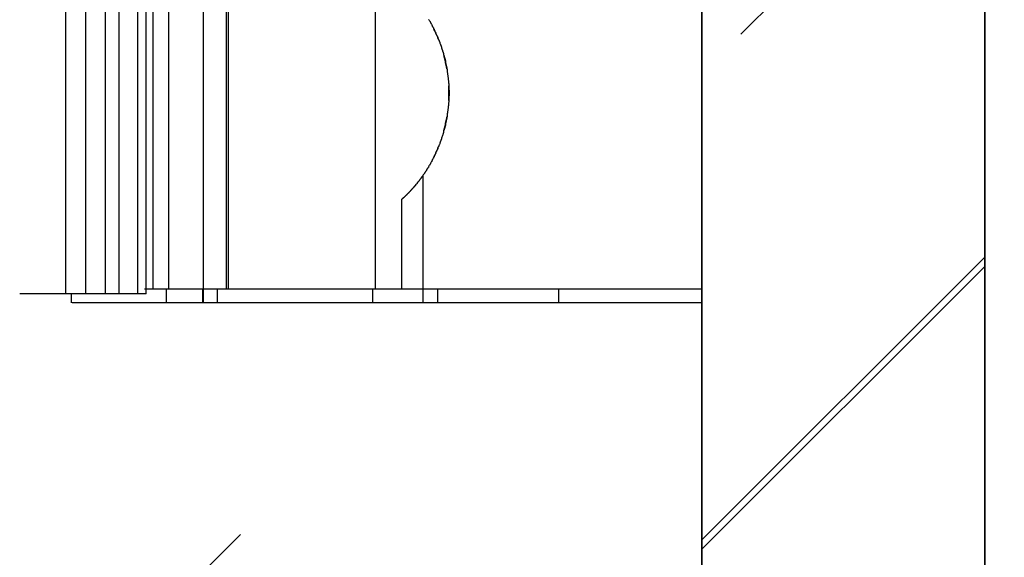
# Model space of a CAD drawing. Extents: x 2 to 87, y -108 to 11.
# Tile 286 of 352: x 43.537 to 43.885, y -34.717 to -34.527. Entities that reach past the tile are written whole.
import ezdxf

# ---------------------------------------------------------------- set-up
doc = ezdxf.new("R2010")
doc.units = 0
doc.header["$MEASUREMENT"] = 0
doc.linetypes.add('DOT', pattern=[0.25, 0, -0.25])
doc.linetypes.add('HIDDEN', pattern=[0.375, 0.25, -0.125])
for name, color, linetype in [('12', 7, 'CONTINUOUS'), ('18', 7, 'CONTINUOUS'), ('20', 7, 'CONTINUOUS'), ('25', 7, 'CONTINUOUS'), ('6', 7, 'CONTINUOUS'), ('8', 7, 'CONTINUOUS')]:
    doc.layers.add(name, color=color, linetype=linetype)

msp = doc.modelspace()

# ---------------------------------------------------------------- linework, layer by layer
at = {"layer": '12', "color": 1, "linetype": 'HIDDEN'}
msp.add_lwpolyline([(43.8776, -37.2275), (43.7776, -37.2275), (43.7776, -33.1075), (43.8776, -33.1075)], close=True, dxfattribs=at)
at = {"layer": '18', "color": 7, "linetype": 'Continuous'}
msp.add_line((43.7776, -34.7146), (43.8776, -34.6146), dxfattribs=at)
at = {"layer": '18', "color": 1, "linetype": 'Continuous'}
msp.add_lwpolyline([(43.8776, -37.2275), (43.7776, -37.2275), (43.7776, -33.1075), (43.8776, -33.1075)], close=True, dxfattribs=at)
at = {"layer": '20', "color": 62, "linetype": 'Continuous'}
for p, q in [((43.6015, -34.6275), (43.6015, -34.3131)), ((43.5528, -34.3163), (43.5528, -34.6243)), ((43.56, -34.6243), (43.56, -34.3163)), ((43.5669, -34.6243), (43.5669, -34.3163)), ((43.5718, -34.6243), (43.5718, -34.3163)), ((43.5784, -34.6243), (43.5784, -34.3163)), ((43.5813, -34.6243), (43.5813, -34.3163)), ((43.5838, -34.6227), (43.5838, -34.3179)), ((43.5893, -34.6227), (43.5893, -34.3179)), ((43.6097, -34.6227), (43.6097, -34.3179)), ((43.6104, -34.6227), (43.6104, -34.3179)), ((43.6623, -34.6227), (43.6623, -34.3179)), ((43.6791, -34.5824), (43.6791, -34.6275)), ((43.6715, -34.5911), (43.6715, -34.6227)), ((43.5838, -34.6227), (43.5807, -34.6227)), ((43.5893, -34.6227), (43.5838, -34.6227)), ((43.5885, -34.6275), (43.5885, -34.6227)), ((43.6097, -34.6227), (43.5893, -34.6227)), ((43.6012, -34.6227), (43.6012, -34.6275)), ((43.6065, -34.6275), (43.6065, -34.6227)), ((43.6103, -34.6227), (43.6097, -34.6227)), ((43.6623, -34.6227), (43.6098, -34.6227)), ((43.6614, -34.6275), (43.6614, -34.6227)), ((43.6715, -34.6227), (43.6623, -34.6227)), ((43.6787, -34.6227), (43.6715, -34.6227)), ((43.7776, -34.6227), (43.6787, -34.6227)), ((43.6844, -34.6275), (43.6844, -34.6227)), ((43.7271, -34.6275), (43.7271, -34.6227)), ((43.5528, -34.6243), (43.5367, -34.6243)), ((43.56, -34.6243), (43.5528, -34.6243)), ((43.5548, -34.6243), (43.5548, -34.6275)), ((43.5669, -34.6243), (43.56, -34.6243)), ((43.5718, -34.6243), (43.5669, -34.6243)), ((43.5784, -34.6243), (43.5718, -34.6243)), ((43.5813, -34.6243), (43.5784, -34.6243)), ((43.5885, -34.6275), (43.5551, -34.6275)), ((43.6012, -34.6275), (43.5885, -34.6275)), ((43.6065, -34.6275), (43.6006, -34.6275)), ((43.6013, -34.6275), (43.6012, -34.6275)), ((43.6614, -34.6275), (43.6065, -34.6275)), ((43.6793, -34.6275), (43.6614, -34.6275)), ((43.6844, -34.6275), (43.6792, -34.6275)), ((43.7271, -34.6275), (43.6844, -34.6275)), ((43.7776, -34.6275), (43.7271, -34.6275))]:
    msp.add_line(p, q, dxfattribs=at)
for points in [[(43.6811, -34.5273), (43.6812, -34.5274), (43.6812, -34.5275), (43.6813, -34.5276), (43.6814, -34.5278), (43.6815, -34.5279), (43.6815, -34.528), (43.6816, -34.5281), (43.6817, -34.5283), (43.6817, -34.5284), (43.6818, -34.5285), (43.6819, -34.5286), (43.682, -34.5288), (43.682, -34.5289), (43.6821, -34.529), (43.6822, -34.5292), (43.6822, -34.5293), (43.6823, -34.5294), (43.6824, -34.5295), (43.6824, -34.5297), (43.6825, -34.5298), (43.6826, -34.5299), (43.6826, -34.5301), (43.6827, -34.5302), (43.6828, -34.5303), (43.6828, -34.5305), (43.6829, -34.5306), (43.683, -34.5307), (43.683, -34.5308), (43.6831, -34.531), (43.6832, -34.5311), (43.6832, -34.5312), (43.6833, -34.5314), (43.6833, -34.5315), (43.6834, -34.5317), (43.6835, -34.5318), (43.6835, -34.5319), (43.6836, -34.5321), (43.6837, -34.5322), (43.6837, -34.5323), (43.6838, -34.5325), (43.6838, -34.5326), (43.6839, -34.5327), (43.684, -34.5329), (43.684, -34.533), (43.6841, -34.5332), (43.6841, -34.5333), (43.6842, -34.5334), (43.6843, -34.5336), (43.6843, -34.5337), (43.6844, -34.5339), (43.6844, -34.534), (43.6845, -34.5341), (43.6846, -34.5343), (43.6846, -34.5344), (43.6847, -34.5346), (43.6847, -34.5347), (43.6848, -34.5348), (43.6848, -34.535), (43.6849, -34.5351), (43.6849, -34.5353), (43.685, -34.5354), (43.6851, -34.5356), (43.6851, -34.5357), (43.6852, -34.5359), (43.6852, -34.536), (43.6853, -34.5361), (43.6853, -34.5363), (43.6854, -34.5364), (43.6854, -34.5366), (43.6855, -34.5367), (43.6855, -34.5369), (43.6856, -34.537), (43.6856, -34.5372), (43.6857, -34.5373), (43.6857, -34.5375), (43.6858, -34.5376), (43.6858, -34.5378), (43.6859, -34.5379), (43.6859, -34.538), (43.686, -34.5382), (43.686, -34.5383), (43.686, -34.5385), (43.6861, -34.5386), (43.6861, -34.5388), (43.6862, -34.5389), (43.6862, -34.5391), (43.6863, -34.5392), (43.6863, -34.5394), (43.6864, -34.5395), (43.6864, -34.5397), (43.6864, -34.5398), (43.6865, -34.54), (43.6865, -34.5401), (43.6866, -34.5403), (43.6866, -34.5404), (43.6866, -34.5406), (43.6867, -34.5407), (43.6867, -34.5409), (43.6868, -34.5411), (43.6868, -34.5412), (43.6868, -34.5414), (43.6869, -34.5415), (43.6869, -34.5417), (43.6869, -34.5418), (43.687, -34.542), (43.687, -34.5421), (43.687, -34.5423), (43.6871, -34.5424), (43.6871, -34.5426), (43.6871, -34.5427), (43.6872, -34.5429), (43.6872, -34.543), (43.6872, -34.5432), (43.6873, -34.5434), (43.6873, -34.5435), (43.6873, -34.5437), (43.6874, -34.5438), (43.6874, -34.544), (43.6874, -34.5441), (43.6875, -34.5443), (43.6875, -34.5445), (43.6875, -34.5446), (43.6875, -34.5448), (43.6876, -34.5449), (43.6876, -34.5451), (43.6876, -34.5452), (43.6876, -34.5454), (43.6877, -34.5456), (43.6877, -34.5457), (43.6877, -34.5459), (43.6877, -34.546), (43.6878, -34.5462), (43.6878, -34.5463), (43.6878, -34.5465), (43.6878, -34.5467), (43.6878, -34.5468), (43.6879, -34.547), (43.6879, -34.5471), (43.6879, -34.5473), (43.6879, -34.5475), (43.6879, -34.5476), (43.688, -34.5478), (43.688, -34.5479), (43.688, -34.5481), (43.688, -34.5483), (43.688, -34.5484), (43.688, -34.5486), (43.688, -34.5487), (43.6881, -34.5489), (43.6881, -34.5491), (43.6881, -34.5492), (43.6881, -34.5494), (43.6881, -34.5495), (43.6881, -34.5497), (43.6881, -34.5499), (43.6882, -34.55), (43.6882, -34.5502), (43.6882, -34.5503), (43.6882, -34.5505), (43.6882, -34.5507), (43.6882, -34.5508), (43.6882, -34.551), (43.6882, -34.5511), (43.6882, -34.5513), (43.6882, -34.5515), (43.6882, -34.5516), (43.6882, -34.5518), (43.6882, -34.5519), (43.6882, -34.5521), (43.6883, -34.5523), (43.6883, -34.5524), (43.6883, -34.5526), (43.6883, -34.5527), (43.6883, -34.5529), (43.6883, -34.5531), (43.6883, -34.5532), (43.6883, -34.5534), (43.6883, -34.5535), (43.6883, -34.5537), (43.6883, -34.5539), (43.6883, -34.554), (43.6883, -34.5542), (43.6883, -34.5543), (43.6882, -34.5545), (43.6882, -34.5547), (43.6882, -34.5548), (43.6882, -34.555), (43.6882, -34.5552), (43.6882, -34.5553), (43.6882, -34.5555), (43.6882, -34.5556), (43.6882, -34.5558), (43.6882, -34.556), (43.6882, -34.5561), (43.6882, -34.5563), (43.6882, -34.5564), (43.6882, -34.5566), (43.6881, -34.5568), (43.6881, -34.5569), (43.6881, -34.5571), (43.6881, -34.5572), (43.6881, -34.5574), (43.6881, -34.5576), (43.6881, -34.5577), (43.6881, -34.5579), (43.688, -34.558), (43.688, -34.5582), (43.688, -34.5584), (43.688, -34.5585), (43.688, -34.5587), (43.688, -34.5588), (43.6879, -34.559), (43.6879, -34.5591), (43.6879, -34.5593), (43.6879, -34.5595), (43.6879, -34.5596), (43.6878, -34.5598), (43.6878, -34.5599), (43.6878, -34.5601), (43.6878, -34.5603), (43.6878, -34.5604), (43.6877, -34.5606), (43.6877, -34.5607), (43.6877, -34.5609), (43.6877, -34.5611), (43.6876, -34.5612), (43.6876, -34.5614), (43.6876, -34.5615), (43.6876, -34.5617), (43.6875, -34.5618), (43.6875, -34.562), (43.6875, -34.5622), (43.6875, -34.5623), (43.6874, -34.5625), (43.6874, -34.5626), (43.6874, -34.5628), (43.6873, -34.5629), (43.6873, -34.5631), (43.6873, -34.5632), (43.6873, -34.5634), (43.6872, -34.5636), (43.6872, -34.5637), (43.6872, -34.5639), (43.6871, -34.564), (43.6871, -34.5642), (43.6871, -34.5643), (43.687, -34.5645), (43.687, -34.5646), (43.687, -34.5648), (43.6869, -34.5649), (43.6869, -34.5651), (43.6868, -34.5653), (43.6868, -34.5654), (43.6868, -34.5656), (43.6867, -34.5657), (43.6867, -34.5659), (43.6867, -34.566), (43.6866, -34.5662), (43.6866, -34.5663), (43.6865, -34.5665), (43.6865, -34.5666), (43.6864, -34.5668), (43.6864, -34.5669), (43.6864, -34.5671), (43.6863, -34.5672), (43.6863, -34.5674), (43.6862, -34.5675), (43.6862, -34.5677), (43.6861, -34.5678), (43.6861, -34.568), (43.6861, -34.5681), (43.686, -34.5683), (43.686, -34.5684), (43.6859, -34.5686), (43.6859, -34.5687), (43.6858, -34.5689), (43.6858, -34.569), (43.6857, -34.5692), (43.6857, -34.5693), (43.6856, -34.5694), (43.6856, -34.5696), (43.6855, -34.5697), (43.6855, -34.5699), (43.6854, -34.57), (43.6854, -34.5702), (43.6853, -34.5703), (43.6853, -34.5705), (43.6852, -34.5706), (43.6852, -34.5708), (43.6851, -34.5709), (43.6851, -34.571), (43.685, -34.5712), (43.685, -34.5713), (43.6849, -34.5715), (43.6848, -34.5716), (43.6848, -34.5718), (43.6847, -34.5719), (43.6847, -34.5721), (43.6846, -34.5722), (43.6846, -34.5723), (43.6845, -34.5725), (43.6844, -34.5726), (43.6844, -34.5728), (43.6843, -34.5729), (43.6843, -34.573), (43.6842, -34.5732), (43.6842, -34.5733), (43.6841, -34.5735), (43.684, -34.5736), (43.684, -34.5737), (43.6839, -34.5739), (43.6839, -34.574), (43.6838, -34.5741), (43.6837, -34.5743), (43.6837, -34.5744), (43.6836, -34.5746), (43.6835, -34.5747), (43.6835, -34.5748), (43.6834, -34.575), (43.6834, -34.5751), (43.6833, -34.5752), (43.6832, -34.5754), (43.6832, -34.5755), (43.6831, -34.5756), (43.683, -34.5758), (43.683, -34.5759), (43.6829, -34.576), (43.6828, -34.5762), (43.6828, -34.5763), (43.6827, -34.5764), (43.6826, -34.5766), (43.6826, -34.5767), (43.6825, -34.5768), (43.6824, -34.5769), (43.6824, -34.5771), (43.6823, -34.5772), (43.6822, -34.5773), (43.6822, -34.5775), (43.6821, -34.5776), (43.682, -34.5777), (43.682, -34.5778), (43.6819, -34.578), (43.6818, -34.5781), (43.6817, -34.5782), (43.6817, -34.5784), (43.6816, -34.5785), (43.6815, -34.5786), (43.6815, -34.5787), (43.6814, -34.5789), (43.6813, -34.579), (43.6812, -34.5791), (43.6812, -34.5792), (43.6811, -34.5794), (43.681, -34.5795), (43.681, -34.5796), (43.6809, -34.5797), (43.6808, -34.5798), (43.6807, -34.58), (43.6807, -34.5801), (43.6806, -34.5802), (43.6805, -34.5803), (43.6804, -34.5805), (43.6803, -34.5806), (43.6803, -34.5807), (43.6802, -34.5808), (43.6801, -34.5809), (43.68, -34.5811), (43.68, -34.5812), (43.6799, -34.5813), (43.6798, -34.5814), (43.6797, -34.5815), (43.6796, -34.5816), (43.6796, -34.5818), (43.6795, -34.5819), (43.6794, -34.582), (43.6793, -34.5821), (43.6792, -34.5822), (43.6792, -34.5823), (43.6791, -34.5825), (43.679, -34.5826), (43.6789, -34.5827), (43.6788, -34.5828), (43.6787, -34.5829), (43.6787, -34.583)], [(43.6847, -34.5346), (43.6847, -34.5345), (43.6847, -34.5345), (43.6847, -34.5345), (43.6847, -34.5345), (43.6847, -34.5344), (43.6846, -34.5344), (43.6846, -34.5344), (43.6846, -34.5344), (43.6846, -34.5343), (43.6846, -34.5343), (43.6846, -34.5343), (43.6846, -34.5343), (43.6846, -34.5342), (43.6846, -34.5342), (43.6846, -34.5342), (43.6845, -34.5342), (43.6845, -34.5341), (43.6845, -34.5341), (43.6845, -34.5341), (43.6845, -34.5341), (43.6845, -34.534), (43.6845, -34.534), (43.6845, -34.534), (43.6845, -34.5339), (43.6845, -34.5339), (43.6844, -34.5339), (43.6844, -34.5339), (43.6844, -34.5338), (43.6844, -34.5338), (43.6844, -34.5338), (43.6844, -34.5338), (43.6844, -34.5337), (43.6844, -34.5337), (43.6844, -34.5337), (43.6843, -34.5337), (43.6843, -34.5336), (43.6843, -34.5336), (43.6843, -34.5336), (43.6843, -34.5336), (43.6843, -34.5335), (43.6843, -34.5335), (43.6843, -34.5335), (43.6843, -34.5335), (43.6842, -34.5334), (43.6842, -34.5334), (43.6842, -34.5334), (43.6842, -34.5334), (43.6842, -34.5333), (43.6842, -34.5333), (43.6842, -34.5333), (43.6842, -34.5333), (43.6842, -34.5332), (43.6841, -34.5332), (43.6841, -34.5332), (43.6841, -34.5331), (43.6841, -34.5331), (43.6841, -34.5331), (43.6841, -34.5331), (43.6841, -34.533), (43.6841, -34.533), (43.6841, -34.533), (43.684, -34.533), (43.684, -34.5329), (43.684, -34.5329), (43.684, -34.5329), (43.684, -34.5329), (43.684, -34.5328), (43.684, -34.5328), (43.684, -34.5328), (43.684, -34.5328), (43.6839, -34.5327), (43.6839, -34.5327), (43.6839, -34.5327), (43.6839, -34.5327), (43.6839, -34.5326), (43.6839, -34.5326), (43.6839, -34.5326), (43.6839, -34.5326), (43.6839, -34.5325), (43.6838, -34.5325), (43.6838, -34.5325), (43.6838, -34.5325), (43.6838, -34.5324), (43.6838, -34.5324), (43.6838, -34.5324), (43.6838, -34.5324), (43.6838, -34.5323), (43.6837, -34.5323), (43.6837, -34.5323), (43.6837, -34.5323), (43.6837, -34.5322), (43.6837, -34.5322), (43.6837, -34.5322), (43.6837, -34.5322), (43.6837, -34.5321), (43.6837, -34.5321), (43.6836, -34.5321), (43.6836, -34.5321), (43.6836, -34.532), (43.6836, -34.5319), (43.6836, -34.5319), (43.6835, -34.5319), (43.6835, -34.5319), (43.6835, -34.5318), (43.6835, -34.5318), (43.6835, -34.5318), (43.6835, -34.5318), (43.6835, -34.5317), (43.6835, -34.5317), (43.6834, -34.5317), (43.6834, -34.5317), (43.6834, -34.5316), (43.6834, -34.5316), (43.6834, -34.5316), (43.6834, -34.5316), (43.6834, -34.5315), (43.6834, -34.5315), (43.6833, -34.5315), (43.6833, -34.5315), (43.6833, -34.5314), (43.6833, -34.5314), (43.6833, -34.5314), (43.6833, -34.5314), (43.6833, -34.5313), (43.6833, -34.5313), (43.6832, -34.5313), (43.6832, -34.5313), (43.6832, -34.5312), (43.6832, -34.5312), (43.6832, -34.5312), (43.6832, -34.5312), (43.6832, -34.5311), (43.6832, -34.5311), (43.6831, -34.5311), (43.6831, -34.5311), (43.6831, -34.531), (43.6831, -34.531), (43.6831, -34.531), (43.6831, -34.531), (43.6831, -34.5309), (43.6831, -34.5309), (43.683, -34.5309), (43.683, -34.5309), (43.683, -34.5309), (43.683, -34.5308), (43.683, -34.5308), (43.683, -34.5308), (43.683, -34.5308), (43.683, -34.5307), (43.6829, -34.5307), (43.6829, -34.5307), (43.6829, -34.5307), (43.6829, -34.5306)], [(43.6864, -34.5397), (43.6864, -34.5398), (43.6864, -34.5398), (43.6864, -34.5398), (43.6864, -34.5398), (43.6865, -34.5399), (43.6865, -34.5399), (43.6865, -34.5399), (43.6865, -34.5399), (43.6865, -34.54), (43.6865, -34.54), (43.6865, -34.54), (43.6865, -34.54), (43.6865, -34.54), (43.6865, -34.5401), (43.6865, -34.5401), (43.6865, -34.5401), (43.6865, -34.5401), (43.6865, -34.5402), (43.6865, -34.5402), (43.6865, -34.5402), (43.6866, -34.5402), (43.6866, -34.5403), (43.6866, -34.5403), (43.6866, -34.5403), (43.6866, -34.5403), (43.6866, -34.5404), (43.6866, -34.5404), (43.6866, -34.5404), (43.6866, -34.5404), (43.6866, -34.5405), (43.6866, -34.5405), (43.6866, -34.5405), (43.6866, -34.5405), (43.6866, -34.5406), (43.6866, -34.5406), (43.6867, -34.5406), (43.6867, -34.5406), (43.6867, -34.5407), (43.6867, -34.5407), (43.6867, -34.5407), (43.6867, -34.5407), (43.6867, -34.5408), (43.6867, -34.5408), (43.6867, -34.5408), (43.6867, -34.5408), (43.6867, -34.5409), (43.6867, -34.5409), (43.6867, -34.5409), (43.6867, -34.5409), (43.6867, -34.541), (43.6867, -34.541), (43.6868, -34.541), (43.6868, -34.541), (43.6868, -34.5411), (43.6868, -34.5411), (43.6868, -34.5411), (43.6868, -34.5411), (43.6868, -34.5412), (43.6868, -34.5412), (43.6868, -34.5412), (43.6868, -34.5412), (43.6868, -34.5412), (43.6868, -34.5413), (43.6868, -34.5413), (43.6868, -34.5413), (43.6868, -34.5413), (43.6868, -34.5414), (43.6868, -34.5414), (43.6869, -34.5414), (43.6869, -34.5414), (43.6869, -34.5415), (43.6869, -34.5415), (43.6869, -34.5415), (43.6869, -34.5415), (43.6869, -34.5416), (43.6869, -34.5416), (43.6869, -34.5416), (43.6869, -34.5416), (43.6869, -34.5417), (43.6869, -34.5417), (43.6869, -34.5417), (43.6869, -34.5417), (43.6869, -34.5418), (43.6869, -34.5418), (43.6869, -34.5418), (43.687, -34.5418), (43.687, -34.5419), (43.687, -34.5419), (43.687, -34.5419), (43.687, -34.5419), (43.687, -34.542), (43.687, -34.5421), (43.687, -34.5421), (43.687, -34.5421), (43.687, -34.5421), (43.687, -34.5422), (43.687, -34.5422), (43.687, -34.5422), (43.687, -34.5422), (43.687, -34.5423), (43.6871, -34.5423), (43.6871, -34.5423), (43.6871, -34.5423), (43.6871, -34.5424), (43.6871, -34.5424), (43.6871, -34.5424), (43.6871, -34.5424), (43.6871, -34.5425), (43.6871, -34.5425), (43.6871, -34.5425), (43.6871, -34.5425), (43.6871, -34.5426), (43.6871, -34.5426), (43.6871, -34.5426), (43.6871, -34.5426), (43.6871, -34.5427)], [(43.6876, -34.5449), (43.6875, -34.5448), (43.6875, -34.5448), (43.6875, -34.5448), (43.6875, -34.5448), (43.6875, -34.5447), (43.6875, -34.5447), (43.6875, -34.5447), (43.6875, -34.5447), (43.6875, -34.5446), (43.6875, -34.5446), (43.6875, -34.5446), (43.6875, -34.5446), (43.6875, -34.5445), (43.6875, -34.5445), (43.6875, -34.5445), (43.6875, -34.5445), (43.6875, -34.5444), (43.6875, -34.5444), (43.6875, -34.5444), (43.6875, -34.5444), (43.6875, -34.5443), (43.6875, -34.5443), (43.6875, -34.5443), (43.6874, -34.5443), (43.6874, -34.5442), (43.6874, -34.5442), (43.6874, -34.5442), (43.6874, -34.5442), (43.6874, -34.5441), (43.6874, -34.5441), (43.6874, -34.5441), (43.6874, -34.5441), (43.6874, -34.544), (43.6874, -34.544), (43.6874, -34.544), (43.6874, -34.544), (43.6874, -34.5439), (43.6874, -34.5439), (43.6874, -34.5439), (43.6874, -34.5439), (43.6874, -34.5438), (43.6874, -34.5438), (43.6874, -34.5438), (43.6874, -34.5438), (43.6873, -34.5437), (43.6873, -34.5437), (43.6873, -34.5437), (43.6873, -34.5437), (43.6873, -34.5436), (43.6873, -34.5436), (43.6873, -34.5436), (43.6873, -34.5436), (43.6873, -34.5435), (43.6873, -34.5435), (43.6873, -34.5435), (43.6873, -34.5435), (43.6873, -34.5434), (43.6873, -34.5434), (43.6873, -34.5434), (43.6873, -34.5434), (43.6873, -34.5433), (43.6873, -34.5433), (43.6873, -34.5433), (43.6873, -34.5433), (43.6872, -34.5432), (43.6872, -34.5432), (43.6872, -34.5432), (43.6872, -34.5432), (43.6872, -34.5431), (43.6872, -34.5431), (43.6872, -34.5431), (43.6872, -34.5431), (43.6872, -34.543), (43.6872, -34.543), (43.6872, -34.543), (43.6872, -34.543), (43.6872, -34.5429), (43.6872, -34.5429), (43.6872, -34.5429), (43.6872, -34.5429), (43.6872, -34.5428), (43.6872, -34.5428), (43.6872, -34.5428), (43.6871, -34.5428), (43.6871, -34.5427), (43.6871, -34.5427), (43.6871, -34.5427), (43.6871, -34.5427), (43.6871, -34.5426), (43.6871, -34.5426), (43.6871, -34.5426), (43.6871, -34.5426), (43.6871, -34.5425), (43.6871, -34.5425), (43.6871, -34.5425), (43.6871, -34.5425), (43.6871, -34.5425), (43.6871, -34.5424), (43.687, -34.5423), (43.687, -34.5423), (43.687, -34.5423), (43.687, -34.5423), (43.687, -34.5422), (43.687, -34.5422), (43.687, -34.5422), (43.687, -34.5422), (43.687, -34.5421), (43.687, -34.5421), (43.687, -34.5421), (43.687, -34.5421), (43.687, -34.542), (43.687, -34.542), (43.687, -34.542), (43.687, -34.542), (43.687, -34.5419), (43.687, -34.5419), (43.6869, -34.5419), (43.6869, -34.5419), (43.6869, -34.5418), (43.6869, -34.5418), (43.6869, -34.5418), (43.6869, -34.5418), (43.6869, -34.5417), (43.6869, -34.5417), (43.6869, -34.5417), (43.6869, -34.5417), (43.6869, -34.5416), (43.6869, -34.5416), (43.6869, -34.5416), (43.6869, -34.5416), (43.6869, -34.5415), (43.6869, -34.5415), (43.6869, -34.5415), (43.6868, -34.5415), (43.6868, -34.5414), (43.6868, -34.5414), (43.6868, -34.5414), (43.6868, -34.5414), (43.6868, -34.5413), (43.6868, -34.5413), (43.6868, -34.5413), (43.6868, -34.5413), (43.6868, -34.5412), (43.6868, -34.5412), (43.6868, -34.5412), (43.6868, -34.5412), (43.6868, -34.5411), (43.6868, -34.5411), (43.6868, -34.5411), (43.6868, -34.5411), (43.6867, -34.541), (43.6867, -34.541), (43.6867, -34.541), (43.6867, -34.541), (43.6867, -34.541), (43.6867, -34.5409), (43.6867, -34.5409), (43.6867, -34.5409), (43.6867, -34.5409), (43.6867, -34.5408), (43.6867, -34.5408), (43.6867, -34.5408), (43.6867, -34.5408), (43.6867, -34.5407), (43.6867, -34.5407), (43.6867, -34.5407), (43.6866, -34.5407), (43.6866, -34.5406), (43.6866, -34.5406), (43.6866, -34.5406), (43.6866, -34.5406), (43.6866, -34.5405), (43.6866, -34.5405), (43.6866, -34.5405), (43.6866, -34.5405), (43.6866, -34.5404), (43.6866, -34.5404), (43.6866, -34.5404), (43.6866, -34.5404), (43.6866, -34.5403), (43.6866, -34.5403), (43.6866, -34.5403), (43.6865, -34.5403)], [(43.6882, -34.556), (43.6882, -34.5559), (43.6882, -34.5559), (43.6882, -34.5559), (43.6882, -34.5558), (43.6882, -34.5558), (43.6882, -34.5558), (43.6882, -34.5557), (43.6882, -34.5557), (43.6882, -34.5557), (43.6882, -34.5556), (43.6882, -34.5556), (43.6882, -34.5556), (43.6882, -34.5555), (43.6882, -34.5555), (43.6882, -34.5555), (43.6882, -34.5554), (43.6882, -34.5554), (43.6882, -34.5554), (43.6882, -34.5553), (43.6882, -34.5553), (43.6882, -34.5553), (43.6882, -34.5552), (43.6882, -34.5552), (43.6882, -34.5552), (43.6882, -34.5551), (43.6882, -34.5551), (43.6882, -34.5551), (43.6882, -34.555), (43.6882, -34.555), (43.6882, -34.555), (43.6882, -34.5549), (43.6882, -34.5549), (43.6882, -34.5549), (43.6882, -34.5548), (43.6882, -34.5548), (43.6882, -34.5548), (43.6882, -34.5547), (43.6882, -34.5547), (43.6882, -34.5547), (43.6882, -34.5546), (43.6882, -34.5546), (43.6882, -34.5546), (43.6882, -34.5545), (43.6882, -34.5545), (43.6882, -34.5545), (43.6882, -34.5544), (43.6882, -34.5544), (43.6882, -34.5544), (43.6882, -34.5543), (43.6882, -34.5543), (43.6882, -34.5543), (43.6882, -34.5542), (43.6882, -34.5542), (43.6882, -34.5542), (43.6882, -34.5541), (43.6882, -34.5541), (43.6882, -34.5541), (43.6882, -34.554), (43.6882, -34.554), (43.6882, -34.554), (43.6882, -34.5539), (43.6882, -34.5539), (43.6882, -34.5539), (43.6882, -34.5538), (43.6882, -34.5538), (43.6882, -34.5538), (43.6882, -34.5537), (43.6882, -34.5537), (43.6882, -34.5537), (43.6882, -34.5536), (43.6882, -34.5536), (43.6882, -34.5536), (43.6882, -34.5535), (43.6882, -34.5535), (43.6882, -34.5535), (43.6882, -34.5534), (43.6882, -34.5534), (43.6882, -34.5534), (43.6882, -34.5533), (43.6882, -34.5533), (43.6882, -34.5533), (43.6882, -34.5532), (43.6882, -34.5532), (43.6882, -34.5532), (43.6882, -34.5531), (43.6882, -34.5531), (43.6882, -34.5531), (43.6882, -34.553), (43.6882, -34.553), (43.6882, -34.553), (43.6882, -34.5529), (43.6882, -34.5529), (43.6882, -34.5529), (43.6882, -34.5528), (43.6882, -34.5528), (43.6882, -34.5528), (43.6882, -34.5527), (43.6882, -34.5527), (43.6882, -34.5527), (43.6882, -34.5525), (43.6882, -34.5524), (43.6882, -34.5524), (43.6882, -34.5524), (43.6882, -34.5523), (43.6882, -34.5523), (43.6882, -34.5523), (43.6882, -34.5522), (43.6882, -34.5522), (43.6882, -34.5522), (43.6882, -34.5521), (43.6882, -34.5521), (43.6882, -34.5521), (43.6882, -34.552), (43.6882, -34.552), (43.6882, -34.552), (43.6882, -34.5519), (43.6882, -34.5519), (43.6882, -34.5519), (43.6882, -34.5518), (43.6882, -34.5518), (43.6882, -34.5518), (43.6882, -34.5517), (43.6882, -34.5517), (43.6882, -34.5517), (43.6882, -34.5516), (43.6882, -34.5516), (43.6882, -34.5516), (43.6882, -34.5515), (43.6882, -34.5515), (43.6882, -34.5515), (43.6882, -34.5514), (43.6882, -34.5514), (43.6882, -34.5514), (43.6882, -34.5513), (43.6882, -34.5513), (43.6882, -34.5513), (43.6882, -34.5512), (43.6882, -34.5512), (43.6882, -34.5512), (43.6882, -34.5511), (43.6882, -34.5511), (43.6882, -34.5511), (43.6882, -34.551), (43.6882, -34.551), (43.6882, -34.551), (43.6882, -34.5509), (43.6882, -34.5509), (43.6882, -34.5509), (43.6882, -34.5508)], [(43.6871, -34.5639), (43.6871, -34.564), (43.6871, -34.564), (43.6871, -34.564), (43.6871, -34.564), (43.6871, -34.5641), (43.6871, -34.5641), (43.6871, -34.5641), (43.6871, -34.5641), (43.6871, -34.5641), (43.6871, -34.5642), (43.6871, -34.5642), (43.6871, -34.5642), (43.6871, -34.5642), (43.6871, -34.5643), (43.6871, -34.5643), (43.6871, -34.5643), (43.6871, -34.5643), (43.687, -34.5644), (43.687, -34.5644), (43.687, -34.5644), (43.687, -34.5644), (43.687, -34.5645), (43.687, -34.5645), (43.687, -34.5645), (43.687, -34.5645), (43.687, -34.5646), (43.687, -34.5646), (43.687, -34.5646), (43.687, -34.5646), (43.687, -34.5647), (43.687, -34.5647), (43.687, -34.5647), (43.687, -34.5647), (43.687, -34.5648), (43.6869, -34.5648), (43.6869, -34.5648), (43.6869, -34.5648), (43.6869, -34.5649), (43.6869, -34.5649), (43.6869, -34.5649), (43.6869, -34.5649), (43.6869, -34.565), (43.6869, -34.565), (43.6869, -34.565), (43.6869, -34.565), (43.6869, -34.565), (43.6869, -34.5651), (43.6869, -34.5651), (43.6869, -34.5651), (43.6869, -34.5651), (43.6868, -34.5652), (43.6868, -34.5652), (43.6868, -34.5652), (43.6868, -34.5652), (43.6868, -34.5653), (43.6868, -34.5653), (43.6868, -34.5653), (43.6868, -34.5653), (43.6868, -34.5654), (43.6868, -34.5654), (43.6868, -34.5654), (43.6868, -34.5654), (43.6868, -34.5655), (43.6868, -34.5655), (43.6868, -34.5655), (43.6867, -34.5655), (43.6867, -34.5656), (43.6867, -34.5656), (43.6867, -34.5656), (43.6867, -34.5656), (43.6867, -34.5656), (43.6867, -34.5657), (43.6867, -34.5657), (43.6867, -34.5657), (43.6867, -34.5657), (43.6867, -34.5658), (43.6867, -34.5658), (43.6867, -34.5658), (43.6867, -34.5658), (43.6867, -34.5659), (43.6866, -34.5659), (43.6866, -34.5659), (43.6866, -34.5659), (43.6866, -34.566), (43.6866, -34.566), (43.6866, -34.566), (43.6866, -34.566), (43.6866, -34.566), (43.6866, -34.5661), (43.6866, -34.5661), (43.6866, -34.5661), (43.6866, -34.5661), (43.6866, -34.5662), (43.6866, -34.5662), (43.6865, -34.5662), (43.6865, -34.5662), (43.6865, -34.5663), (43.6865, -34.5664), (43.6865, -34.5664), (43.6865, -34.5664), (43.6865, -34.5664), (43.6865, -34.5664), (43.6865, -34.5665), (43.6865, -34.5665), (43.6865, -34.5665), (43.6864, -34.5665), (43.6864, -34.5666), (43.6864, -34.5666), (43.6864, -34.5666), (43.6864, -34.5666), (43.6864, -34.5667), (43.6864, -34.5667), (43.6864, -34.5667), (43.6864, -34.5667), (43.6864, -34.5668), (43.6864, -34.5668), (43.6864, -34.5668), (43.6864, -34.5668), (43.6864, -34.5668), (43.6863, -34.5669), (43.6863, -34.5669), (43.6863, -34.5669), (43.6863, -34.5669), (43.6863, -34.567)], [(43.6865, -34.5665), (43.6865, -34.5664), (43.6865, -34.5664), (43.6865, -34.5664), (43.6865, -34.5664), (43.6866, -34.5663), (43.6866, -34.5663), (43.6866, -34.5663), (43.6866, -34.5663), (43.6866, -34.5662), (43.6866, -34.5662), (43.6866, -34.5662), (43.6866, -34.5662), (43.6866, -34.5661), (43.6866, -34.5661), (43.6866, -34.5661), (43.6866, -34.5661), (43.6866, -34.566), (43.6866, -34.566), (43.6866, -34.566), (43.6866, -34.566), (43.6867, -34.566), (43.6867, -34.5659), (43.6867, -34.5659), (43.6867, -34.5659), (43.6867, -34.5659), (43.6867, -34.5658), (43.6867, -34.5658), (43.6867, -34.5658), (43.6867, -34.5658), (43.6867, -34.5657), (43.6867, -34.5657), (43.6867, -34.5657), (43.6867, -34.5657), (43.6867, -34.5656), (43.6867, -34.5656), (43.6867, -34.5656), (43.6868, -34.5656), (43.6868, -34.5655), (43.6868, -34.5655), (43.6868, -34.5655), (43.6868, -34.5655), (43.6868, -34.5654), (43.6868, -34.5654), (43.6868, -34.5654), (43.6868, -34.5654), (43.6868, -34.5653), (43.6868, -34.5653), (43.6868, -34.5653), (43.6868, -34.5653), (43.6868, -34.5652), (43.6868, -34.5652), (43.6868, -34.5652), (43.6868, -34.5652), (43.6869, -34.5651), (43.6869, -34.5651), (43.6869, -34.5651), (43.6869, -34.5651), (43.6869, -34.565), (43.6869, -34.565), (43.6869, -34.565), (43.6869, -34.565), (43.6869, -34.565), (43.6869, -34.5649), (43.6869, -34.5649), (43.6869, -34.5649), (43.6869, -34.5649), (43.6869, -34.5648), (43.6869, -34.5648), (43.6869, -34.5648), (43.6869, -34.5648), (43.687, -34.5647), (43.687, -34.5647), (43.687, -34.5647), (43.687, -34.5647), (43.687, -34.5646), (43.687, -34.5646), (43.687, -34.5646), (43.687, -34.5646), (43.687, -34.5645), (43.687, -34.5645), (43.687, -34.5645), (43.687, -34.5645), (43.687, -34.5644), (43.687, -34.5644), (43.687, -34.5644), (43.687, -34.5644), (43.687, -34.5643), (43.687, -34.5643), (43.6871, -34.5643), (43.6871, -34.5643), (43.6871, -34.5642), (43.6871, -34.5642), (43.6871, -34.5642), (43.6871, -34.5642), (43.6871, -34.5641), (43.6871, -34.5641), (43.6871, -34.5641), (43.6871, -34.5641), (43.6871, -34.564), (43.6871, -34.5639), (43.6871, -34.5639), (43.6871, -34.5639), (43.6871, -34.5639), (43.6872, -34.5638), (43.6872, -34.5638), (43.6872, -34.5638), (43.6872, -34.5638), (43.6872, -34.5637), (43.6872, -34.5637), (43.6872, -34.5637), (43.6872, -34.5637), (43.6872, -34.5636), (43.6872, -34.5636), (43.6872, -34.5636), (43.6872, -34.5636), (43.6872, -34.5635), (43.6872, -34.5635), (43.6872, -34.5635), (43.6872, -34.5635), (43.6872, -34.5634), (43.6872, -34.5634), (43.6872, -34.5634), (43.6873, -34.5634), (43.6873, -34.5633), (43.6873, -34.5633), (43.6873, -34.5633), (43.6873, -34.5633), (43.6873, -34.5632), (43.6873, -34.5632), (43.6873, -34.5632), (43.6873, -34.5632), (43.6873, -34.5631), (43.6873, -34.5631), (43.6873, -34.5631), (43.6873, -34.5631), (43.6873, -34.563), (43.6873, -34.563), (43.6873, -34.563), (43.6873, -34.563), (43.6873, -34.5629), (43.6873, -34.5629), (43.6873, -34.5629), (43.6874, -34.5629), (43.6874, -34.5628), (43.6874, -34.5628), (43.6874, -34.5628), (43.6874, -34.5628), (43.6874, -34.5627), (43.6874, -34.5627), (43.6874, -34.5627), (43.6874, -34.5627), (43.6874, -34.5626), (43.6874, -34.5626), (43.6874, -34.5626), (43.6874, -34.5626), (43.6874, -34.5625), (43.6874, -34.5625), (43.6874, -34.5625), (43.6874, -34.5625), (43.6874, -34.5624), (43.6874, -34.5624), (43.6874, -34.5624), (43.6874, -34.5624), (43.6875, -34.5623), (43.6875, -34.5623), (43.6875, -34.5623), (43.6875, -34.5623), (43.6875, -34.5622), (43.6875, -34.5622), (43.6875, -34.5622), (43.6875, -34.5622), (43.6875, -34.5621), (43.6875, -34.5621), (43.6875, -34.5621), (43.6875, -34.5621), (43.6875, -34.562), (43.6875, -34.562), (43.6875, -34.562), (43.6875, -34.562), (43.6875, -34.5619), (43.6875, -34.5619), (43.6875, -34.5619), (43.6875, -34.5619), (43.6875, -34.5618)], [(43.6829, -34.5761), (43.6829, -34.576), (43.6829, -34.576), (43.683, -34.576), (43.683, -34.576), (43.683, -34.5759), (43.683, -34.5759), (43.683, -34.5759), (43.683, -34.5759), (43.683, -34.5758), (43.683, -34.5758), (43.6831, -34.5758), (43.6831, -34.5758), (43.6831, -34.5757), (43.6831, -34.5757), (43.6831, -34.5757), (43.6831, -34.5757), (43.6831, -34.5756), (43.6831, -34.5756), (43.6832, -34.5756), (43.6832, -34.5756), (43.6832, -34.5755), (43.6832, -34.5755), (43.6832, -34.5755), (43.6832, -34.5755), (43.6832, -34.5754), (43.6832, -34.5754), (43.6833, -34.5754), (43.6833, -34.5754), (43.6833, -34.5753), (43.6833, -34.5753), (43.6833, -34.5753), (43.6833, -34.5753), (43.6833, -34.5752), (43.6833, -34.5752), (43.6833, -34.5752), (43.6834, -34.5752), (43.6834, -34.5751), (43.6834, -34.5751), (43.6834, -34.5751), (43.6834, -34.5751), (43.6834, -34.575), (43.6834, -34.575), (43.6834, -34.575), (43.6835, -34.575), (43.6835, -34.5749), (43.6835, -34.5749), (43.6835, -34.5749), (43.6835, -34.5749), (43.6835, -34.5748), (43.6835, -34.5748), (43.6835, -34.5748), (43.6836, -34.5748), (43.6836, -34.5747), (43.6836, -34.5747), (43.6836, -34.5747), (43.6836, -34.5747), (43.6836, -34.5746), (43.6836, -34.5746), (43.6836, -34.5746), (43.6836, -34.5746), (43.6837, -34.5745), (43.6837, -34.5745), (43.6837, -34.5745), (43.6837, -34.5745), (43.6837, -34.5744), (43.6837, -34.5744), (43.6837, -34.5744), (43.6837, -34.5744), (43.6837, -34.5743), (43.6838, -34.5743), (43.6838, -34.5743), (43.6838, -34.5743), (43.6838, -34.5742), (43.6838, -34.5742), (43.6838, -34.5742), (43.6838, -34.5742), (43.6838, -34.5741), (43.6839, -34.5741), (43.6839, -34.5741), (43.6839, -34.5741), (43.6839, -34.574), (43.6839, -34.574), (43.6839, -34.574), (43.6839, -34.574), (43.6839, -34.5739), (43.6839, -34.5739), (43.684, -34.5739), (43.684, -34.5739), (43.684, -34.5738), (43.684, -34.5738), (43.684, -34.5738), (43.684, -34.5738), (43.684, -34.5737), (43.684, -34.5737), (43.684, -34.5737), (43.6841, -34.5737), (43.6841, -34.5736), (43.6841, -34.5735), (43.6841, -34.5735), (43.6841, -34.5735), (43.6841, -34.5735), (43.6842, -34.5734), (43.6842, -34.5734), (43.6842, -34.5734), (43.6842, -34.5733), (43.6842, -34.5733), (43.6842, -34.5733), (43.6842, -34.5733), (43.6842, -34.5732), (43.6842, -34.5732), (43.6843, -34.5732), (43.6843, -34.5732), (43.6843, -34.5731), (43.6843, -34.5731), (43.6843, -34.5731), (43.6843, -34.5731), (43.6843, -34.573), (43.6843, -34.573), (43.6843, -34.573), (43.6843, -34.573), (43.6844, -34.5729), (43.6844, -34.5729), (43.6844, -34.5729), (43.6844, -34.5729), (43.6844, -34.5728), (43.6844, -34.5728), (43.6844, -34.5728), (43.6844, -34.5728), (43.6844, -34.5727), (43.6845, -34.5727), (43.6845, -34.5727), (43.6845, -34.5727), (43.6845, -34.5726), (43.6845, -34.5726), (43.6845, -34.5726), (43.6845, -34.5725), (43.6845, -34.5725), (43.6845, -34.5725), (43.6845, -34.5725), (43.6846, -34.5724), (43.6846, -34.5724), (43.6846, -34.5724), (43.6846, -34.5724), (43.6846, -34.5723), (43.6846, -34.5723), (43.6846, -34.5723), (43.6846, -34.5723), (43.6846, -34.5722), (43.6847, -34.5722)], [(43.6787, -34.583), (43.6786, -34.5831), (43.6786, -34.5832), (43.6785, -34.5832), (43.6785, -34.5833), (43.6784, -34.5834), (43.6784, -34.5834), (43.6783, -34.5835), (43.6783, -34.5836), (43.6782, -34.5836), (43.6782, -34.5837), (43.6781, -34.5838), (43.6781, -34.5838), (43.678, -34.5839), (43.678, -34.584), (43.6779, -34.584), (43.6779, -34.5841), (43.6778, -34.5842), (43.6778, -34.5842), (43.6777, -34.5843), (43.6777, -34.5844), (43.6776, -34.5844), (43.6776, -34.5845), (43.6775, -34.5846), (43.6775, -34.5846), (43.6774, -34.5847), (43.6774, -34.5847), (43.6773, -34.5848), (43.6773, -34.5849), (43.6772, -34.5849), (43.6772, -34.585), (43.6771, -34.585), (43.6771, -34.5851), (43.677, -34.5852), (43.677, -34.5852), (43.677, -34.5853), (43.6769, -34.5853), (43.6769, -34.5854), (43.6768, -34.5855), (43.6768, -34.5855), (43.6767, -34.5856), (43.6767, -34.5856), (43.6766, -34.5857), (43.6766, -34.5857), (43.6765, -34.5858), (43.6765, -34.5859), (43.6764, -34.5859), (43.6764, -34.586), (43.6763, -34.586), (43.6763, -34.5861), (43.6762, -34.5861), (43.6762, -34.5862), (43.6761, -34.5862), (43.6761, -34.5863), (43.6761, -34.5864), (43.676, -34.5864), (43.676, -34.5865), (43.6759, -34.5865), (43.6759, -34.5866), (43.6758, -34.5866), (43.6758, -34.5867), (43.6757, -34.5867), (43.6757, -34.5868), (43.6756, -34.5868), (43.6756, -34.5869), (43.6756, -34.5869), (43.6755, -34.587), (43.6755, -34.587), (43.6754, -34.5871), (43.6754, -34.5871), (43.6753, -34.5872), (43.6753, -34.5872), (43.6752, -34.5873), (43.6752, -34.5873), (43.6752, -34.5874), (43.6751, -34.5874), (43.6751, -34.5875), (43.675, -34.5875), (43.675, -34.5876), (43.6749, -34.5876), (43.6749, -34.5877), (43.6749, -34.5877), (43.6748, -34.5878), (43.6748, -34.5878), (43.6747, -34.5878), (43.6747, -34.5879), (43.6746, -34.5879), (43.6746, -34.588), (43.6746, -34.588), (43.6745, -34.5881), (43.6745, -34.5881), (43.6744, -34.5882), (43.6744, -34.5882), (43.6744, -34.5882), (43.6743, -34.5883), (43.6743, -34.5883), (43.6742, -34.5884), (43.6742, -34.5884), (43.6742, -34.5885), (43.6741, -34.5885), (43.674, -34.5886), (43.674, -34.5886), (43.674, -34.5887), (43.6739, -34.5887), (43.6739, -34.5887), (43.6738, -34.5888), (43.6738, -34.5888), (43.6738, -34.5888), (43.6737, -34.5889), (43.6737, -34.5889), (43.6737, -34.589), (43.6736, -34.589), (43.6736, -34.589), (43.6735, -34.5891), (43.6735, -34.5891), (43.6735, -34.5891), (43.6734, -34.5892), (43.6734, -34.5892), (43.6734, -34.5893), (43.6733, -34.5893), (43.6733, -34.5893), (43.6733, -34.5894), (43.6732, -34.5894), (43.6732, -34.5894), (43.6732, -34.5895), (43.6731, -34.5895), (43.6731, -34.5895), (43.6731, -34.5896), (43.673, -34.5896), (43.673, -34.5896), (43.673, -34.5896), (43.6729, -34.5897), (43.6729, -34.5897), (43.6729, -34.5897), (43.6728, -34.5898), (43.6728, -34.5898), (43.6728, -34.5898), (43.6728, -34.5899), (43.6727, -34.5899), (43.6727, -34.5899), (43.6727, -34.5899), (43.6726, -34.59), (43.6726, -34.59), (43.6726, -34.59), (43.6726, -34.59), (43.6725, -34.5901), (43.6725, -34.5901), (43.6725, -34.5901), (43.6725, -34.5901), (43.6724, -34.5902), (43.6724, -34.5902), (43.6724, -34.5902), (43.6724, -34.5902), (43.6723, -34.5903), (43.6723, -34.5903), (43.6723, -34.5903), (43.6723, -34.5903), (43.6722, -34.5904), (43.6722, -34.5904), (43.6722, -34.5904), (43.6722, -34.5904), (43.6721, -34.5904), (43.6721, -34.5905), (43.6721, -34.5905), (43.6721, -34.5905), (43.6721, -34.5905), (43.672, -34.5905), (43.672, -34.5906), (43.672, -34.5906), (43.672, -34.5906), (43.672, -34.5906), (43.6719, -34.5906), (43.6719, -34.5906), (43.6719, -34.5907), (43.6719, -34.5907), (43.6719, -34.5907), (43.6718, -34.5907), (43.6718, -34.5907), (43.6718, -34.5907), (43.6718, -34.5908), (43.6718, -34.5908), (43.6718, -34.5908), (43.6718, -34.5908), (43.6717, -34.5908), (43.6717, -34.5908), (43.6717, -34.5908), (43.6717, -34.5909), (43.6717, -34.5909), (43.6717, -34.5909), (43.6717, -34.5909), (43.6716, -34.5909), (43.6716, -34.5909), (43.6716, -34.5909), (43.6716, -34.5909), (43.6716, -34.5909), (43.6716, -34.5909), (43.6715, -34.591), (43.6715, -34.5911)]]:
    msp.add_lwpolyline(points, dxfattribs=at)
at = {"layer": '25', "color": 62, "linetype": 'Continuous'}
msp.add_line((43.7776, -34.7113), (43.8776, -34.6113), dxfattribs=at)
at = {"layer": '6', "color": 62, "linetype": 'Continuous'}
for p, q in [((43.7776, -33.1075), (43.7776, -35.9525)), ((43.8776, -37.3775), (43.8776, -33.1075))]:
    msp.add_line(p, q, dxfattribs=at)
at = {"layer": '8', "color": 5, "linetype": 'DOT'}
msp.add_line((40.3266, -37.9974), (44.0776, -34.2464), dxfattribs=at)

doc.saveas('drawing.dxf')
